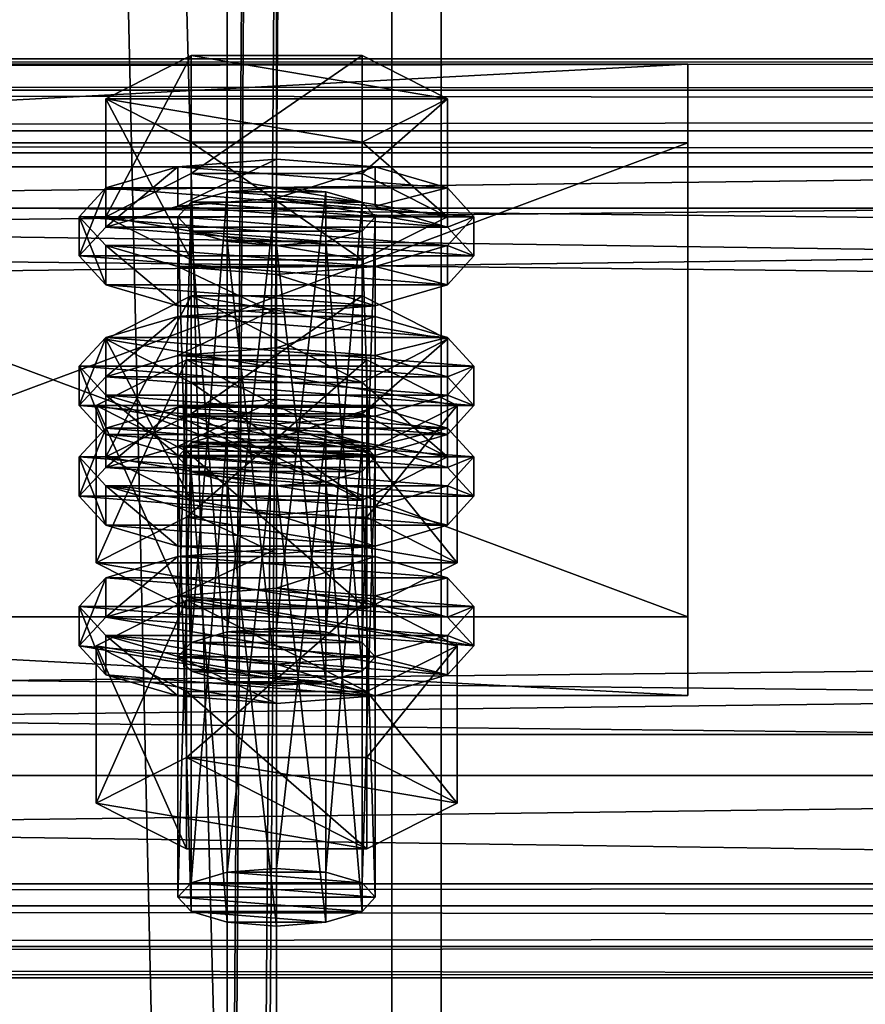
# Model space of a CAD drawing. Header units: millimetres. Extents: x 60485 to 71303, y 100 to 16900.
# Tile 422 of 656: x 68404 to 68456, y 7032 to 7091. Entities that reach past the tile are written whole.
import ezdxf

# ---------------------------------------------------------------- set-up
doc = ezdxf.new("R2010")
doc.units = ezdxf.units.MM
for name, color, linetype in [('13', 7, 'Continuous'), ('3', 7, 'Continuous'), ('4', 7, 'Continuous'), ('6', 7, 'Continuous'), ('9', 7, 'Continuous')]:
    doc.layers.add(name, color=color, linetype=linetype)

msp = doc.modelspace()

# ---------------------------------------------------------------- meshes
at = {"layer": '13', "color": 20}
mesh = msp.add_polyface(dxfattribs=at)
corners = [(68414.804, 7067.506, 5216.005), (68425.196, 7074.678, 5218.198), (68414.804, 7074.678, 5218.198), (68425.196, 7069.416, 5235.411), (68409.608, 7072.047, 5226.804), (68414, 7052.717, 5168.61), (68414.804, 7080.37, 5173.927), (68414, 7079.493, 5176.796), (68414.804, 7053.594, 5165.741), (68417, 7081.013, 5171.827), (68417, 7054.236, 5163.641), (68420, 7081.248, 5171.058), (68423, 7077.974, 5181.765), (68417, 7077.974, 5181.765), (68414.804, 7078.616, 5179.665), (68425.196, 7078.616, 5179.665), (68426, 7079.493, 5176.796), (68425.196, 7080.37, 5173.927), (68409.608, 7079.493, 5176.796), (68414.804, 7082.125, 5168.19), (68414.804, 7089.297, 5170.382), (68409.608, 7086.666, 5178.989), (68425.196, 7089.297, 5170.382), (68425.196, 7076.862, 5185.403), (68414.804, 7076.862, 5185.403), (68414.804, 7084.034, 5187.596), (68430.392, 7079.493, 5176.796), (68425.196, 7084.034, 5187.596), (68430.392, 7086.666, 5178.989), (68408, 7077.103, 5176.065), (68409.608, 7078.857, 5170.328), (68409.608, 7081.248, 5171.058), (68408, 7079.493, 5176.796), (68414, 7080.141, 5166.127), (68414, 7082.532, 5166.858), (68420, 7080.611, 5164.59), (68420, 7083.002, 5165.321), (68420, 7073.594, 5187.541), (68414, 7074.064, 5186.004), (68414, 7076.455, 5186.734), (68420, 7075.985, 5188.272), (68409.608, 7075.348, 5181.803), (68409.608, 7077.739, 5182.534), (68430.392, 7078.857, 5170.328), (68432, 7077.103, 5176.065), (68430.392, 7075.348, 5181.803), (68426, 7074.064, 5186.004), (68426, 7076.455, 5186.734), (68430.392, 7077.739, 5182.534), (68432, 7079.493, 5176.796), (68430.392, 7081.248, 5171.058), (68414, 7071.04, 5163.345), (68420, 7073.901, 5162.538), (68414, 7073.431, 5164.076), (68430.392, 7072.147, 5168.276), (68409.608, 7072.147, 5168.276), (68426, 7073.431, 5164.076)]
mesh.append_faces([[corners[k] for k in face] for face in [(0, 1, 2, 2), (5, 6, 7, 7), (8, 9, 6, 6), (10, 11, 9, 9), (18, 20, 21, 21), (19, 22, 20, 20), (24, 21, 25, 25), (23, 18, 24, 24), (21, 27, 25, 25), (29, 31, 32, 32), (30, 34, 31, 31), (33, 36, 34, 34), (37, 39, 40, 40), (38, 42, 39, 39), (41, 32, 42, 42), (51, 52, 53, 53), (56, 53, 52, 52)]], dxfattribs={"vtx0": -1, "color": 20})
mesh.append_faces([[corners[k] for k in face] for face in [(3, 4, 2, 2), (12, 13, 14, 14), (15, 14, 7, 7), (16, 7, 6, 6), (17, 6, 9, 9), (26, 19, 18, 18), (28, 21, 20, 20), (43, 35, 33, 33), (43, 33, 30, 30), (44, 30, 29, 29), (45, 29, 41, 41), (46, 41, 38, 38), (47, 39, 42, 42), (48, 42, 32, 32), (49, 32, 31, 31), (50, 31, 34, 34), (54, 55, 53, 53)]], dxfattribs={"vtx0": -1, "vtx2": -1, "vtx3": -1, "color": 20})
mesh.append_faces([[corners[k] for k in face] for face in [(18, 19, 20, 20), (23, 24, 25, 25), (24, 18, 21, 21), (29, 30, 31, 31), (30, 33, 34, 34), (33, 35, 36, 36), (37, 38, 39, 39), (38, 41, 42, 42), (41, 29, 32, 32)]], dxfattribs={"vtx2": -1, "vtx3": -1, "color": 20})
mesh = msp.add_polyface(dxfattribs=at)
corners = [(68430.392, 7072.047, 5226.804), (68414.804, 7074.678, 5218.198), (68425.196, 7074.678, 5218.198), (68420, 7054.471, 5162.872), (68423, 7081.013, 5171.827), (68420, 7081.248, 5171.058), (68423, 7054.236, 5163.641), (68425.196, 7080.37, 5173.927), (68425.196, 7053.594, 5165.741), (68426, 7079.493, 5176.796), (68417, 7077.974, 5181.765), (68423, 7077.974, 5181.765), (68420, 7077.739, 5182.534), (68414.804, 7078.616, 5179.665), (68425.196, 7078.616, 5179.665), (68414, 7079.493, 5176.796), (68414.804, 7080.37, 5173.927), (68417, 7081.013, 5171.827), (68414.804, 7082.125, 5168.19), (68425.196, 7082.125, 5168.19), (68425.196, 7089.297, 5170.382), (68430.392, 7079.493, 5176.796), (68430.392, 7086.666, 5178.989), (68425.196, 7076.862, 5185.403), (68425.196, 7084.034, 5187.596), (68414.804, 7084.034, 5187.596), (68409.608, 7079.493, 5176.796), (68409.608, 7086.666, 5178.989), (68414.804, 7089.297, 5170.382), (68420, 7080.611, 5164.59), (68426, 7080.141, 5166.127), (68426, 7082.532, 5166.858), (68420, 7083.002, 5165.321), (68430.392, 7078.857, 5170.328), (68430.392, 7081.248, 5171.058), (68432, 7077.103, 5176.065), (68432, 7079.493, 5176.796), (68430.392, 7075.348, 5181.803), (68430.392, 7077.739, 5182.534), (68426, 7074.064, 5186.004), (68426, 7076.455, 5186.734), (68420, 7073.594, 5187.541), (68420, 7075.985, 5188.272), (68409.608, 7078.857, 5170.328), (68408, 7077.103, 5176.065), (68409.608, 7075.348, 5181.803), (68414, 7074.064, 5186.004), (68414, 7076.455, 5186.734), (68409.608, 7077.739, 5182.534), (68408, 7079.493, 5176.796), (68409.608, 7081.248, 5171.058), (68414, 7082.532, 5166.858)]
mesh.append_faces([[corners[k] for k in face] for face in [(0, 1, 2, 2), (3, 4, 5, 5), (6, 7, 4, 4), (8, 9, 7, 7), (10, 11, 12, 12), (4, 17, 5, 5), (19, 22, 20, 20), (21, 24, 22, 22), (23, 25, 24, 24), (18, 21, 19, 19), (22, 28, 20, 20), (29, 31, 32, 32), (30, 34, 31, 31), (33, 36, 34, 34), (35, 38, 36, 36), (37, 40, 38, 38), (39, 42, 40, 40), (29, 33, 30, 30), (39, 46, 41, 41), (47, 40, 42, 42), (31, 51, 32, 32)]], dxfattribs={"vtx0": -1, "color": 20})
mesh.append_faces([[corners[k] for k in face] for face in [(11, 13, 14, 14), (14, 15, 9, 9), (9, 16, 7, 7), (7, 17, 4, 4), (21, 26, 23, 23), (24, 27, 22, 22), (33, 43, 35, 35), (35, 44, 37, 37), (37, 45, 39, 39), (40, 48, 38, 38), (38, 49, 36, 36), (36, 50, 34, 34), (34, 51, 31, 31)]], dxfattribs={"vtx0": -1, "vtx1": -1, "color": 20})
mesh.append_faces([[corners[k] for k in face] for face in [(18, 19, 20, 20), (19, 21, 22, 22), (21, 23, 24, 24), (29, 30, 31, 31), (30, 33, 34, 34), (33, 35, 36, 36), (35, 37, 38, 38), (37, 39, 40, 40), (39, 41, 42, 42)]], dxfattribs={"vtx2": -1, "vtx3": -1, "color": 20})
mesh = msp.add_polyface(dxfattribs=at)
corners = [(68425.196, 7065.752, 5221.743), (68414.804, 7065.752, 5221.743), (68417, 7066.394, 5219.642), (68409.608, 7064.875, 5224.612), (68414.804, 7067.506, 5216.005), (68414.804, 7074.678, 5218.198), (68409.608, 7072.047, 5226.804), (68425.196, 7062.243, 5233.218), (68414.804, 7062.243, 5233.218), (68414.804, 7069.416, 5235.411), (68425.196, 7069.416, 5235.411), (68409.608, 7064.238, 5218.143), (68414, 7065.522, 5213.942), (68414, 7067.913, 5214.673), (68409.608, 7066.629, 5218.874), (68420, 7065.992, 5212.405), (68420, 7068.383, 5213.136), (68430.392, 7066.629, 5218.874), (68426, 7067.913, 5214.673), (68414, 7052.717, 5168.61), (68414.804, 7053.594, 5165.741), (68414.804, 7080.37, 5173.927), (68417, 7054.236, 5163.641), (68417, 7081.013, 5171.827), (68420, 7054.471, 5162.872), (68420, 7081.248, 5171.058), (68420, 7050.963, 5174.348), (68417, 7077.974, 5181.765), (68420, 7077.739, 5182.534), (68417, 7051.198, 5173.579), (68414.804, 7078.616, 5179.665), (68414.804, 7051.84, 5171.479), (68414, 7079.493, 5176.796), (68409.03, 7058.439, 5170.359), (68414.515, 7070.779, 5164.198), (68409.03, 7068.002, 5173.283), (68414.515, 7061.216, 5161.274), (68425.485, 7070.779, 5164.198), (68425.485, 7065.224, 5182.368), (68414.515, 7065.224, 5182.368), (68408, 7068.002, 5173.283), (68409.608, 7069.756, 5167.545), (68409.608, 7072.147, 5168.276), (68408, 7070.392, 5174.014), (68414, 7071.04, 5163.345), (68414, 7073.431, 5164.076), (68420, 7071.51, 5161.807), (68420, 7073.901, 5162.538), (68420, 7064.493, 5184.759), (68414, 7064.963, 5183.221), (68414, 7067.354, 5183.952), (68420, 7066.884, 5185.489), (68409.608, 7066.247, 5179.021), (68409.608, 7068.638, 5179.752), (68426, 7071.04, 5163.345), (68430.392, 7069.756, 5167.545), (68432, 7068.002, 5173.283), (68430.392, 7066.247, 5179.021), (68426, 7067.354, 5183.952), (68430.392, 7068.638, 5179.752), (68432, 7070.392, 5174.014)]
mesh.append_faces([[corners[k] for k in face] for face in [(3, 5, 6, 6), (8, 6, 9, 9), (6, 10, 9, 9), (11, 13, 14, 14), (12, 16, 13, 13), (18, 13, 16, 16), (26, 27, 28, 28), (29, 30, 27, 27), (31, 32, 30, 30), (33, 34, 35, 35), (36, 37, 34, 34), (35, 38, 39, 39), (40, 42, 43, 43), (41, 45, 42, 42), (48, 50, 51, 51), (49, 53, 50, 50), (52, 43, 53, 53), (44, 54, 46, 46), (50, 58, 51, 51)]], dxfattribs={"vtx0": -1, "color": 20})
mesh.append_faces([[corners[k] for k in face] for face in [(0, 1, 2, 2), (17, 14, 13, 13), (38, 35, 34, 34), (55, 44, 41, 41), (56, 41, 40, 40), (57, 40, 52, 52), (58, 50, 53, 53), (59, 53, 43, 43), (60, 43, 42, 42)]], dxfattribs={"vtx0": -1, "vtx2": -1, "vtx3": -1, "color": 20})
mesh.append_faces([[corners[k] for k in face] for face in [(3, 4, 5, 5), (7, 8, 9, 9), (8, 3, 6, 6), (11, 12, 13, 13), (12, 15, 16, 16), (19, 20, 21, 21), (20, 22, 23, 23), (22, 24, 25, 25), (31, 19, 32, 32), (40, 41, 42, 42), (41, 44, 45, 45), (44, 46, 47, 47), (48, 49, 50, 50), (49, 52, 53, 53), (52, 40, 43, 43)]], dxfattribs={"vtx2": -1, "vtx3": -1, "color": 20})
mesh = msp.add_polyface(dxfattribs=at)
corners = [(68425.196, 7065.752, 5221.743), (68417, 7066.394, 5219.642), (68420, 7066.629, 5218.874), (68423, 7066.394, 5219.642), (68414.804, 7067.506, 5216.005), (68425.196, 7067.506, 5216.005), (68425.196, 7074.678, 5218.198), (68430.392, 7064.875, 5224.612), (68430.392, 7072.047, 5226.804), (68425.196, 7062.243, 5233.218), (68425.196, 7069.416, 5235.411), (68414.804, 7069.416, 5235.411), (68414.804, 7074.678, 5218.198), (68420, 7065.992, 5212.405), (68426, 7065.522, 5213.942), (68426, 7067.913, 5214.673), (68420, 7068.383, 5213.136), (68430.392, 7066.629, 5218.874), (68432, 7064.875, 5224.612), (68409.608, 7066.629, 5218.874), (68414, 7067.913, 5214.673), (68420, 7054.471, 5162.872), (68423, 7054.236, 5163.641), (68423, 7081.013, 5171.827), (68425.196, 7053.594, 5165.741), (68425.196, 7080.37, 5173.927), (68426, 7052.717, 5168.61), (68426, 7079.493, 5176.796), (68425.196, 7078.616, 5179.665), (68425.196, 7051.84, 5171.479), (68423, 7077.974, 5181.765), (68423, 7051.198, 5173.579), (68420, 7077.739, 5182.534), (68414.515, 7061.216, 5161.274), (68425.485, 7061.216, 5161.274), (68425.485, 7070.779, 5164.198), (68430.97, 7068.002, 5173.283), (68425.485, 7065.224, 5182.368), (68414.515, 7070.779, 5164.198), (68420, 7071.51, 5161.807), (68426, 7071.04, 5163.345), (68426, 7073.431, 5164.076), (68420, 7073.901, 5162.538), (68430.392, 7069.756, 5167.545), (68430.392, 7072.147, 5168.276), (68432, 7068.002, 5173.283), (68432, 7070.392, 5174.014), (68430.392, 7066.247, 5179.021), (68430.392, 7068.638, 5179.752), (68426, 7064.963, 5183.221), (68426, 7067.354, 5183.952), (68420, 7066.884, 5185.489), (68414, 7071.04, 5163.345), (68409.608, 7069.756, 5167.545), (68408, 7068.002, 5173.283), (68409.608, 7068.638, 5179.752), (68408, 7070.392, 5174.014), (68409.608, 7072.147, 5168.276), (68414, 7073.431, 5164.076)]
mesh.append_faces([[corners[k] for k in face] for face in [(0, 2, 3, 3), (5, 8, 6, 6), (7, 10, 8, 8), (9, 11, 10, 10), (4, 7, 5, 5), (13, 15, 16, 16), (14, 17, 15, 15), (26, 28, 27, 27), (29, 30, 28, 28), (31, 32, 30, 30), (34, 36, 35, 35), (36, 38, 35, 35), (39, 41, 42, 42), (40, 44, 41, 41), (43, 46, 44, 44), (45, 48, 46, 46), (47, 50, 48, 48), (49, 51, 50, 50)]], dxfattribs={"vtx0": -1, "color": 20})
mesh.append_faces([[corners[k] for k in face] for face in [(10, 12, 8, 8), (18, 19, 17, 17), (17, 20, 15, 15), (37, 38, 36, 36), (40, 52, 43, 43), (43, 53, 45, 45), (45, 54, 47, 47), (50, 55, 48, 48), (48, 56, 46, 46), (46, 57, 44, 44), (44, 58, 41, 41)]], dxfattribs={"vtx0": -1, "vtx1": -1, "color": 20})
mesh.append_faces([[corners[k] for k in face] for face in [(0, 1, 2, 2)]], dxfattribs={"vtx0": -1, "vtx2": -1, "vtx3": -1, "color": 20})
mesh.append_faces([[corners[k] for k in face] for face in [(4, 5, 6, 6), (5, 7, 8, 8), (7, 9, 10, 10), (13, 14, 15, 15), (21, 22, 23, 23), (22, 24, 25, 25), (24, 26, 27, 27), (33, 34, 35, 35), (39, 40, 41, 41), (40, 43, 44, 44), (43, 45, 46, 46), (45, 47, 48, 48), (47, 49, 50, 50)]], dxfattribs={"vtx2": -1, "vtx3": -1, "color": 20})
mesh = msp.add_polyface(dxfattribs=at)
corners = [(68414, 7038.098, 5216.425), (68414.804, 7065.752, 5221.743), (68414, 7064.875, 5224.612), (68414.804, 7038.975, 5213.556), (68417, 7066.394, 5219.642), (68417, 7039.617, 5211.456), (68420, 7066.629, 5218.874), (68417, 7036.579, 5221.394), (68414.804, 7063.998, 5227.48), (68417, 7063.356, 5229.581), (68414.804, 7037.221, 5219.294), (68420, 7063.121, 5230.349), (68425.196, 7063.998, 5227.48), (68426, 7064.875, 5224.612), (68425.196, 7062.243, 5233.218), (68414.804, 7067.506, 5216.005), (68409.608, 7064.875, 5224.612), (68414.804, 7062.243, 5233.218), (68408, 7062.484, 5223.881), (68409.608, 7064.238, 5218.143), (68409.608, 7066.629, 5218.874), (68408, 7064.875, 5224.612), (68420, 7058.976, 5235.356), (68414, 7059.446, 5233.819), (68414, 7061.836, 5234.55), (68420, 7061.366, 5236.087), (68409.608, 7060.73, 5229.618), (68409.608, 7063.121, 5230.349), (68414, 7065.522, 5213.942), (68426, 7065.522, 5213.942), (68420, 7065.992, 5212.405), (68430.392, 7064.238, 5218.143), (68432, 7062.484, 5223.881), (68430.392, 7060.73, 5229.618), (68426, 7059.446, 5233.819), (68430.392, 7063.121, 5230.349), (68432, 7064.875, 5224.612), (68409.608, 7055.137, 5215.36), (68414, 7056.421, 5211.16), (68414, 7058.812, 5211.891), (68409.608, 7057.528, 5216.091), (68420, 7056.892, 5209.622), (68420, 7059.282, 5210.353), (68432, 7055.774, 5221.829), (68408, 7055.774, 5221.829), (68430.392, 7057.528, 5216.091), (68426, 7058.812, 5211.891), (68420, 7050.963, 5174.348), (68417, 7051.198, 5173.579), (68417, 7077.974, 5181.765), (68414.804, 7051.84, 5171.479), (68414.804, 7078.616, 5179.665), (68409.03, 7058.439, 5170.359), (68414.515, 7061.216, 5161.274), (68414.515, 7070.779, 5164.198), (68425.485, 7055.661, 5179.444), (68414.515, 7055.661, 5179.444), (68414.515, 7065.224, 5182.368), (68409.03, 7068.002, 5173.283), (68430.97, 7058.439, 5170.359), (68426, 7064.963, 5183.221), (68409.608, 7066.247, 5179.021), (68414, 7064.963, 5183.221), (68420, 7064.493, 5184.759)]
mesh.append_faces([[corners[k] for k in face] for face in [(0, 1, 2, 2), (3, 4, 1, 1), (5, 6, 4, 4), (7, 8, 9, 9), (10, 2, 8, 8), (8, 11, 9, 9), (14, 16, 17, 17), (18, 20, 21, 21), (22, 24, 25, 25), (23, 27, 24, 24), (26, 21, 27, 27), (28, 29, 30, 30), (34, 23, 22, 22), (27, 25, 24, 24), (37, 39, 40, 40), (38, 42, 39, 39), (46, 39, 42, 42), (56, 58, 57, 57), (60, 62, 63, 63)]], dxfattribs={"vtx0": -1, "color": 20})
mesh.append_faces([[corners[k] for k in face] for face in [(12, 8, 2, 2), (13, 2, 1, 1), (14, 15, 16, 16), (31, 28, 19, 19), (32, 19, 18, 18), (33, 18, 26, 26), (34, 26, 23, 23), (35, 27, 21, 21), (36, 21, 20, 20), (43, 44, 40, 40), (45, 40, 39, 39), (59, 53, 52, 52), (60, 61, 62, 62)]], dxfattribs={"vtx0": -1, "vtx2": -1, "vtx3": -1, "color": 20})
mesh.append_faces([[corners[k] for k in face] for face in [(18, 19, 20, 20), (22, 23, 24, 24), (23, 26, 27, 27), (26, 18, 21, 21), (37, 38, 39, 39), (38, 41, 42, 42), (47, 48, 49, 49), (48, 50, 51, 51), (52, 53, 54, 54), (55, 56, 57, 57), (56, 52, 58, 58)]], dxfattribs={"vtx2": -1, "vtx3": -1, "color": 20})
mesh = msp.add_polyface(dxfattribs=at)
corners = [(68420, 7039.852, 5210.687), (68423, 7066.394, 5219.642), (68420, 7066.629, 5218.874), (68423, 7039.617, 5211.456), (68425.196, 7065.752, 5221.743), (68425.196, 7038.975, 5213.556), (68426, 7064.875, 5224.612), (68426, 7038.098, 5216.425), (68425.196, 7063.998, 5227.48), (68425.196, 7037.221, 5219.294), (68423, 7063.356, 5229.581), (68420, 7063.121, 5230.349), (68414.804, 7063.998, 5227.48), (68414, 7064.875, 5224.612), (68414.804, 7065.752, 5221.743), (68430.392, 7064.875, 5224.612), (68414.804, 7067.506, 5216.005), (68425.196, 7062.243, 5233.218), (68426, 7065.522, 5213.942), (68430.392, 7064.238, 5218.143), (68430.392, 7066.629, 5218.874), (68432, 7062.484, 5223.881), (68432, 7064.875, 5224.612), (68430.392, 7060.73, 5229.618), (68430.392, 7063.121, 5230.349), (68426, 7059.446, 5233.819), (68426, 7061.836, 5234.55), (68420, 7058.976, 5235.356), (68420, 7061.366, 5236.087), (68414, 7065.522, 5213.942), (68409.608, 7064.238, 5218.143), (68408, 7062.484, 5223.881), (68409.608, 7060.73, 5229.618), (68409.608, 7063.121, 5230.349), (68408, 7064.875, 5224.612), (68420, 7056.892, 5209.622), (68426, 7056.421, 5211.16), (68426, 7058.812, 5211.891), (68420, 7059.282, 5210.353), (68430.392, 7055.137, 5215.36), (68430.392, 7057.528, 5216.091), (68432, 7055.774, 5221.829), (68409.608, 7057.528, 5216.091), (68414, 7058.812, 5211.891), (68426, 7052.717, 5168.61), (68425.196, 7051.84, 5171.479), (68425.196, 7078.616, 5179.665), (68423, 7051.198, 5173.579), (68423, 7077.974, 5181.765), (68420, 7050.963, 5174.348), (68420, 7077.739, 5182.534), (68425.485, 7061.216, 5161.274), (68430.97, 7058.439, 5170.359), (68430.97, 7068.002, 5173.283), (68425.485, 7055.661, 5179.444), (68425.485, 7065.224, 5182.368), (68414.515, 7065.224, 5182.368), (68414.515, 7061.216, 5161.274), (68409.03, 7058.439, 5170.359), (68426, 7064.963, 5183.221), (68420, 7064.493, 5184.759), (68420, 7066.884, 5185.489), (68430.392, 7066.247, 5179.021), (68409.608, 7066.247, 5179.021)]
mesh.append_faces([[corners[k] for k in face] for face in [(0, 1, 2, 2), (3, 4, 1, 1), (5, 6, 4, 4), (7, 8, 6, 6), (9, 10, 8, 8), (19, 22, 20, 20), (21, 24, 22, 22), (23, 26, 24, 24), (25, 28, 26, 26), (35, 37, 38, 38), (36, 40, 37, 37), (52, 55, 53, 53), (54, 56, 55, 55), (57, 52, 51, 51)]], dxfattribs={"vtx0": -1, "color": 20})
mesh.append_faces([[corners[k] for k in face] for face in [(11, 12, 10, 10), (10, 12, 8, 8), (8, 13, 6, 6), (6, 14, 4, 4), (15, 16, 17, 17), (18, 29, 19, 19), (19, 30, 21, 21), (21, 31, 23, 23), (23, 32, 25, 25), (28, 33, 26, 26), (26, 33, 24, 24), (24, 34, 22, 22), (41, 42, 40, 40), (40, 43, 37, 37), (52, 58, 54, 54), (62, 63, 59, 59)]], dxfattribs={"vtx0": -1, "vtx1": -1, "color": 20})
mesh.append_faces([[corners[k] for k in face] for face in [(18, 19, 20, 20), (19, 21, 22, 22), (21, 23, 24, 24), (23, 25, 26, 26), (25, 27, 28, 28), (35, 36, 37, 37), (36, 39, 40, 40), (44, 45, 46, 46), (45, 47, 48, 48), (47, 49, 50, 50), (51, 52, 53, 53), (52, 54, 55, 55), (59, 60, 61, 61)]], dxfattribs={"vtx2": -1, "vtx3": -1, "color": 20})
mesh = msp.add_polyface(dxfattribs=at)
corners = [(68414, 7038.098, 5216.425), (68414.804, 7038.975, 5213.556), (68414.804, 7065.752, 5221.743), (68417, 7039.617, 5211.456), (68417, 7066.394, 5219.642), (68420, 7039.852, 5210.687), (68420, 7066.629, 5218.874), (68420, 7036.344, 5222.163), (68417, 7036.579, 5221.394), (68417, 7063.356, 5229.581), (68420, 7063.121, 5230.349), (68414.804, 7037.221, 5219.294), (68414.804, 7063.998, 5227.48), (68414, 7064.875, 5224.612), (68425.196, 7038.975, 5213.556), (68426, 7038.098, 5216.425), (68425.196, 7037.221, 5219.294), (68423, 7036.579, 5221.394), (68409.03, 7043.82, 5218.174), (68414.515, 7046.598, 5209.09), (68414.515, 7056.161, 5212.013), (68409.03, 7053.383, 5221.098), (68425.485, 7056.161, 5212.013), (68425.485, 7041.042, 5227.259), (68414.515, 7041.042, 5227.259), (68414.515, 7050.606, 5230.183), (68425.485, 7050.606, 5230.183), (68408, 7053.383, 5221.098), (68409.608, 7055.137, 5215.36), (68409.608, 7057.528, 5216.091), (68408, 7055.774, 5221.829), (68420, 7049.875, 5232.574), (68414, 7050.345, 5231.036), (68414, 7052.735, 5231.767), (68420, 7052.265, 5233.305), (68409.608, 7051.629, 5226.836), (68409.608, 7054.02, 5227.567), (68430.392, 7055.137, 5215.36), (68420, 7056.892, 5209.622), (68414, 7056.421, 5211.16), (68432, 7053.383, 5221.098), (68430.392, 7051.629, 5226.836), (68426, 7050.345, 5231.036), (68430.392, 7054.02, 5227.567), (68425.196, 7053.594, 5165.741), (68417, 7054.236, 5163.641), (68414.804, 7053.594, 5165.741), (68426, 7052.717, 5168.61), (68414, 7052.717, 5168.61), (68425.196, 7051.84, 5171.479), (68414.804, 7051.84, 5171.479), (68423, 7051.198, 5173.579), (68417, 7051.198, 5173.579), (68425.485, 7055.661, 5179.444), (68409.03, 7058.439, 5170.359), (68414.515, 7055.661, 5179.444)]
mesh.append_faces([[corners[k] for k in face] for face in [(7, 9, 10, 10), (17, 8, 7, 7), (18, 20, 21, 21), (19, 22, 20, 20), (24, 21, 25, 25), (23, 18, 24, 24), (21, 26, 25, 25), (27, 29, 30, 30), (31, 33, 34, 34), (32, 36, 33, 33), (35, 30, 36, 36), (31, 35, 32, 32), (36, 34, 33, 33), (53, 54, 55, 55)]], dxfattribs={"vtx0": -1, "color": 20})
mesh.append_faces([[corners[k] for k in face] for face in [(42, 35, 31, 31)]], dxfattribs={"vtx0": -1, "vtx1": -1, "color": 20})
mesh.append_faces([[corners[k] for k in face] for face in [(14, 3, 1, 1), (15, 1, 0, 0), (16, 0, 11, 11), (17, 11, 8, 8), (23, 19, 18, 18), (26, 21, 20, 20), (37, 38, 39, 39), (40, 39, 28, 28), (41, 28, 27, 27), (42, 27, 35, 35), (43, 36, 30, 30), (44, 45, 46, 46), (47, 46, 48, 48), (49, 48, 50, 50), (51, 50, 52, 52)]], dxfattribs={"vtx0": -1, "vtx2": -1, "vtx3": -1, "color": 20})
mesh.append_faces([[corners[k] for k in face] for face in [(0, 1, 2, 2), (1, 3, 4, 4), (3, 5, 6, 6), (7, 8, 9, 9), (8, 11, 12, 12), (11, 0, 13, 13), (18, 19, 20, 20), (23, 24, 25, 25), (24, 18, 21, 21), (27, 28, 29, 29), (31, 32, 33, 33), (32, 35, 36, 36), (35, 27, 30, 30)]], dxfattribs={"vtx2": -1, "vtx3": -1, "color": 20})
mesh = msp.add_polyface(dxfattribs=at)
corners = [(68420, 7039.852, 5210.687), (68423, 7039.617, 5211.456), (68423, 7066.394, 5219.642), (68425.196, 7038.975, 5213.556), (68425.196, 7065.752, 5221.743), (68426, 7038.098, 5216.425), (68426, 7064.875, 5224.612), (68425.196, 7037.221, 5219.294), (68425.196, 7063.998, 5227.48), (68423, 7036.579, 5221.394), (68423, 7063.356, 5229.581), (68420, 7036.344, 5222.163), (68420, 7063.121, 5230.349), (68417, 7039.617, 5211.456), (68414.804, 7038.975, 5213.556), (68414, 7038.098, 5216.425), (68414.804, 7037.221, 5219.294), (68414.515, 7046.598, 5209.09), (68425.485, 7046.598, 5209.09), (68425.485, 7056.161, 5212.013), (68430.97, 7043.82, 5218.174), (68430.97, 7053.383, 5221.098), (68425.485, 7041.042, 5227.259), (68425.485, 7050.606, 5230.183), (68414.515, 7050.606, 5230.183), (68414.515, 7056.161, 5212.013), (68430.392, 7055.137, 5215.36), (68432, 7053.383, 5221.098), (68432, 7055.774, 5221.829), (68430.392, 7057.528, 5216.091), (68430.392, 7051.629, 5226.836), (68430.392, 7054.02, 5227.567), (68426, 7050.345, 5231.036), (68426, 7052.735, 5231.767), (68420, 7049.875, 5232.574), (68420, 7052.265, 5233.305), (68420, 7056.892, 5209.622), (68426, 7056.421, 5211.16), (68414, 7056.421, 5211.16), (68409.608, 7055.137, 5215.36), (68408, 7053.383, 5221.098), (68409.608, 7054.02, 5227.567), (68408, 7055.774, 5221.829), (68417, 7054.236, 5163.641), (68423, 7054.236, 5163.641), (68420, 7054.471, 5162.872), (68425.196, 7053.594, 5165.741), (68414.804, 7053.594, 5165.741), (68426, 7052.717, 5168.61), (68414, 7052.717, 5168.61), (68425.196, 7051.84, 5171.479), (68414.804, 7051.84, 5171.479), (68423, 7051.198, 5173.579), (68417, 7051.198, 5173.579), (68420, 7050.963, 5174.348)]
mesh.append_faces([[corners[k] for k in face] for face in [(9, 12, 10, 10), (13, 1, 0, 0), (18, 21, 19, 19), (20, 23, 21, 21), (22, 24, 23, 23), (17, 20, 18, 18), (21, 25, 19, 19), (26, 28, 29, 29), (27, 31, 28, 28), (30, 33, 31, 31), (32, 35, 33, 33), (36, 26, 37, 37), (43, 44, 45, 45), (52, 53, 54, 54)]], dxfattribs={"vtx0": -1, "color": 20})
mesh.append_faces([[corners[k] for k in face] for face in [(1, 13, 3, 3), (3, 14, 5, 5), (5, 15, 7, 7), (7, 16, 9, 9), (20, 17, 22, 22), (23, 25, 21, 21), (26, 38, 27, 27), (27, 39, 30, 30), (30, 40, 32, 32), (35, 41, 33, 33), (33, 41, 31, 31), (31, 42, 28, 28), (44, 43, 46, 46), (46, 47, 48, 48), (48, 49, 50, 50), (50, 51, 52, 52)]], dxfattribs={"vtx0": -1, "vtx1": -1, "color": 20})
mesh.append_faces([[corners[k] for k in face] for face in [(0, 1, 2, 2), (1, 3, 4, 4), (3, 5, 6, 6), (5, 7, 8, 8), (7, 9, 10, 10), (9, 11, 12, 12), (17, 18, 19, 19), (18, 20, 21, 21), (20, 22, 23, 23), (26, 27, 28, 28), (27, 30, 31, 31), (30, 32, 33, 33), (32, 34, 35, 35)]], dxfattribs={"vtx2": -1, "vtx3": -1, "color": 20})
at = {"layer": '3', "color": 91}
mesh = msp.add_polyface(dxfattribs=at)
corners = [(68370, 8485, 5564.7), (68430, 8485, 5564.7), (68430, 145.041, 3014.919), (68370, 145.041, 3014.919), (68370, 271.84, 2970.03), (68430, 271.84, 2970.03), (68430, 8485, 5481.045), (68370, 8485, 5481.045), (68370, 145.041, 2970.03), (68427, 8485, 5484.182), (68373, 8485, 5484.182), (68373, 8485, 5561.563), (68427, 8485, 5561.563), (68373, 145.041, 3011.782), (68427, 145.041, 3011.782), (68373, 261.579, 2970.03), (68373, 145.041, 2970.03), (68427, 261.579, 2970.03), (68427, 145.041, 2970.03), (68430, 145.041, 2970.03)]
mesh.append_faces([[corners[k] for k in face] for face in [(0, 2, 3, 3), (4, 6, 7, 7), (4, 3, 8, 8), (0, 4, 7, 7), (12, 13, 14, 14), (15, 11, 10, 10), (13, 15, 16, 16), (17, 10, 9, 9), (17, 14, 18, 18), (12, 17, 9, 9), (8, 13, 16, 16), (18, 2, 19, 19), (5, 1, 6, 6), (2, 5, 19, 19), (5, 18, 19, 19), (15, 8, 16, 16)]], dxfattribs={"vtx0": -1, "color": 91})
mesh.append_faces([[corners[k] for k in face] for face in [(3, 4, 0, 0), (0, 11, 1, 1), (11, 7, 10, 10), (10, 7, 9, 9), (1, 12, 6, 6), (12, 1, 11, 11), (6, 9, 7, 7), (11, 15, 13, 13), (14, 17, 12, 12), (2, 14, 3, 3), (3, 13, 8, 8), (1, 5, 2, 2), (18, 5, 17, 17), (17, 5, 15, 15), (8, 15, 4, 4), (4, 15, 5, 5)]], dxfattribs={"vtx0": -1, "vtx1": -1, "color": 91})
mesh.append_faces([[corners[k] for k in face] for face in [(11, 0, 7, 7), (6, 12, 9, 9), (2, 18, 14, 14), (3, 14, 13, 13)]], dxfattribs={"vtx0": -1, "vtx2": -1, "vtx3": -1, "color": 91})
mesh.append_faces([[corners[k] for k in face] for face in [(0, 1, 2, 2), (4, 5, 6, 6), (12, 11, 13, 13), (17, 15, 10, 10)]], dxfattribs={"vtx2": -1, "vtx3": -1, "color": 91})
mesh = msp.add_polyface(dxfattribs=at)
corners = [(68445, 7083.985, 5136.451), (68355, 7083.985, 5136.451), (68355, 7050.363, 5246.427), (68445, 7050.363, 5246.427), (68355, 7088.767, 5137.913), (68355, 7055.144, 5247.888), (68445, 7088.767, 5137.913), (68445, 7055.144, 5247.888)]
mesh.append_faces([[corners[k] for k in face] for face in [(0, 2, 3, 3), (1, 5, 2, 2), (4, 7, 5, 5), (6, 3, 7, 7), (1, 6, 4, 4), (3, 5, 7, 7)]], dxfattribs={"vtx0": -1, "color": 91})
mesh.append_faces([[corners[k] for k in face] for face in [(0, 1, 2, 2), (1, 4, 5, 5), (4, 6, 7, 7), (6, 0, 3, 3), (1, 0, 6, 6), (3, 2, 5, 5)]], dxfattribs={"vtx2": -1, "vtx3": -1, "color": 91})
at = {"layer": '4', "color": 171}
mesh = msp.add_polyface(dxfattribs=at)
corners = [(68417, 6827.199, 4974.204), (68383, 6827.199, 4974.204), (68383, 8327.739, 3030.03), (68417, 8327.739, 3030.03), (68383, 6882.39, 4991.078), (68383, 8395.952, 3030.03), (68417, 6882.39, 4991.078), (68417, 8395.952, 3030.03), (68420, 6824.133, 4973.267), (68420, 6885.456, 4992.015), (68420, 8399.742, 3030.03), (68420, 8323.949, 3030.03), (68380, 6885.456, 4992.015), (68380, 8399.742, 3030.03), (68380, 6824.133, 4973.267), (68380, 8323.949, 3030.03)]
mesh.append_faces([[corners[k] for k in face] for face in [(0, 2, 3, 3), (1, 5, 2, 2), (4, 7, 5, 5), (6, 3, 7, 7), (8, 10, 11, 11), (9, 13, 10, 10), (12, 15, 13, 13), (14, 11, 15, 15)]], dxfattribs={"vtx0": -1, "color": 171})
mesh.append_faces([[corners[k] for k in face] for face in [(9, 6, 12, 12), (6, 8, 0, 0), (0, 8, 1, 1), (12, 4, 14, 14), (4, 12, 6, 6), (14, 1, 8, 8), (11, 3, 15, 15), (3, 10, 7, 7), (7, 10, 5, 5), (15, 2, 13, 13), (2, 15, 3, 3), (13, 5, 10, 10)]], dxfattribs={"vtx0": -1, "vtx1": -1, "color": 171})
mesh.append_faces([[corners[k] for k in face] for face in [(6, 9, 8, 8), (14, 4, 1, 1), (3, 11, 10, 10), (13, 2, 5, 5)]], dxfattribs={"vtx0": -1, "vtx2": -1, "vtx3": -1, "color": 171})
mesh.append_faces([[corners[k] for k in face] for face in [(0, 1, 2, 2), (1, 4, 5, 5), (4, 6, 7, 7), (6, 0, 3, 3), (8, 9, 10, 10), (9, 12, 13, 13), (12, 14, 15, 15), (14, 8, 11, 11)]], dxfattribs={"vtx2": -1, "vtx3": -1, "color": 171})
at = {"layer": '6', "color": 2}
mesh = msp.add_polyface(dxfattribs=at)
corners = [(68373, 8445, 2973.03), (68427, 8445, 2973.03), (68427, 281.652, 2973.03), (68373, 281.652, 2973.03), (68427, 8445, 3027.03), (68427, 458.279, 3027.03), (68373, 8445, 3027.03), (68373, 458.279, 3027.03), (68370, 8445, 2970.03), (68370, 8445, 3030.03), (68370, 468.091, 3030.03), (68370, 271.84, 2970.03), (68430, 8445, 3030.03), (68430, 468.091, 3030.03), (68430, 8445, 2970.03), (68430, 271.84, 2970.03)]
mesh.append_faces([[corners[k] for k in face] for face in [(0, 2, 3, 3), (1, 5, 2, 2), (4, 7, 5, 5), (6, 3, 7, 7), (8, 10, 11, 11), (9, 13, 10, 10), (12, 15, 13, 13), (14, 11, 15, 15)]], dxfattribs={"vtx0": -1, "color": 2})
mesh.append_faces([[corners[k] for k in face] for face in [(9, 6, 12, 12), (6, 8, 0, 0), (0, 8, 1, 1), (12, 4, 14, 14), (4, 12, 6, 6), (14, 1, 8, 8), (11, 3, 15, 15), (3, 10, 7, 7), (7, 10, 5, 5), (15, 2, 13, 13), (2, 15, 3, 3), (13, 5, 10, 10)]], dxfattribs={"vtx0": -1, "vtx1": -1, "color": 2})
mesh.append_faces([[corners[k] for k in face] for face in [(6, 9, 8, 8), (14, 4, 1, 1), (3, 11, 10, 10), (13, 2, 5, 5)]], dxfattribs={"vtx0": -1, "vtx2": -1, "vtx3": -1, "color": 2})
mesh.append_faces([[corners[k] for k in face] for face in [(0, 1, 2, 2), (1, 4, 5, 5), (4, 6, 7, 7), (6, 0, 3, 3), (8, 9, 10, 10), (9, 12, 13, 13), (12, 14, 15, 15), (14, 8, 11, 11)]], dxfattribs={"vtx2": -1, "vtx3": -1, "color": 2})
at = {"layer": '9', "color": 243}
mesh = msp.add_polyface(dxfattribs=at)
corners = [(68700, 7037.573, 5127.488), (68700, 7082.517, 5141.236), (65500, 7082.517, 5141.236), (65500, 7037.573, 5127.488), (68700, 7048.002, 5254.075), (65500, 7048.002, 5254.075), (68700, 7083.384, 5264.898), (65500, 7083.384, 5264.898), (68700, 7087.186, 5252.466), (65500, 7087.186, 5252.466), (68700, 7089.099, 5253.051), (65500, 7089.099, 5253.051), (68700, 7084.711, 5267.395), (65500, 7084.711, 5267.395), (68700, 7045.504, 5255.403), (65500, 7045.504, 5255.403), (68700, 7080.02, 5142.564), (65500, 7080.02, 5142.564), (68700, 7038.9, 5129.986), (65500, 7038.9, 5129.986), (68700, 7035.098, 5142.417), (65500, 7035.098, 5142.417), (68700, 7033.185, 5141.832), (65500, 7033.185, 5141.832)]
mesh.append_faces([[corners[k] for k in face] for face in [(0, 2, 3, 3), (1, 5, 2, 2), (4, 7, 5, 5), (6, 9, 7, 7), (8, 11, 9, 9), (10, 13, 11, 11), (12, 15, 13, 13), (14, 17, 15, 15), (16, 19, 17, 17), (18, 21, 19, 19), (20, 23, 21, 21), (22, 3, 23, 23), (20, 0, 22, 22), (8, 12, 10, 10), (11, 7, 9, 9)]], dxfattribs={"vtx0": -1, "color": 243})
mesh.append_faces([[corners[k] for k in face] for face in [(1, 16, 4, 4), (16, 0, 18, 18), (18, 0, 20, 20), (12, 6, 14, 14), (14, 4, 16, 16), (3, 19, 23, 23), (19, 2, 17, 17), (17, 2, 15, 15), (15, 5, 13, 13), (13, 7, 11, 11)]], dxfattribs={"vtx0": -1, "vtx1": -1, "color": 243})
mesh.append_faces([[corners[k] for k in face] for face in [(16, 1, 0, 0), (12, 8, 6, 6), (14, 6, 4, 4), (19, 3, 2, 2), (15, 2, 5, 5), (13, 5, 7, 7)]], dxfattribs={"vtx0": -1, "vtx2": -1, "vtx3": -1, "color": 243})
mesh.append_faces([[corners[k] for k in face] for face in [(21, 23, 19, 19)]], dxfattribs={"vtx1": -1, "color": 243})
mesh.append_faces([[corners[k] for k in face] for face in [(0, 1, 2, 2), (1, 4, 5, 5), (4, 6, 7, 7), (6, 8, 9, 9), (8, 10, 11, 11), (10, 12, 13, 13), (12, 14, 15, 15), (14, 16, 17, 17), (16, 18, 19, 19), (18, 20, 21, 21), (20, 22, 23, 23), (22, 0, 3, 3)]], dxfattribs={"vtx2": -1, "vtx3": -1, "color": 243})
mesh = msp.add_polyface(dxfattribs=at)
corners = [(71300, 7037.573, 5127.488), (71300, 7082.517, 5141.236), (68100, 7082.517, 5141.236), (68100, 7037.573, 5127.488), (71300, 7048.002, 5254.075), (68100, 7048.002, 5254.075), (71300, 7083.384, 5264.898), (68100, 7083.384, 5264.898), (71300, 7087.186, 5252.466), (68100, 7087.186, 5252.466), (71300, 7089.099, 5253.051), (68100, 7089.099, 5253.051), (71300, 7084.711, 5267.395), (68100, 7084.711, 5267.395), (71300, 7045.504, 5255.403), (68100, 7045.504, 5255.403), (71300, 7080.02, 5142.564), (68100, 7080.02, 5142.564), (71300, 7038.9, 5129.986), (68100, 7038.9, 5129.986), (71300, 7035.098, 5142.417), (68100, 7035.098, 5142.417), (71300, 7033.185, 5141.832), (68100, 7033.185, 5141.832)]
mesh.append_faces([[corners[k] for k in face] for face in [(0, 2, 3, 3), (1, 5, 2, 2), (4, 7, 5, 5), (6, 9, 7, 7), (8, 11, 9, 9), (10, 13, 11, 11), (12, 15, 13, 13), (14, 17, 15, 15), (16, 19, 17, 17), (18, 21, 19, 19), (20, 23, 21, 21), (22, 3, 23, 23), (8, 12, 10, 10), (20, 0, 22, 22), (11, 7, 9, 9)]], dxfattribs={"vtx0": -1, "color": 243})
mesh.append_faces([[corners[k] for k in face] for face in [(14, 1, 16, 16), (16, 0, 18, 18), (18, 0, 20, 20), (3, 19, 23, 23), (19, 2, 17, 17), (17, 2, 15, 15), (15, 5, 13, 13), (13, 7, 11, 11)]], dxfattribs={"vtx0": -1, "vtx1": -1, "color": 243})
mesh.append_faces([[corners[k] for k in face] for face in [(12, 8, 6, 6), (6, 14, 12, 12), (14, 6, 4, 4), (14, 4, 1, 1), (16, 1, 0, 0), (19, 3, 2, 2), (15, 2, 5, 5), (13, 5, 7, 7)]], dxfattribs={"vtx0": -1, "vtx2": -1, "vtx3": -1, "color": 243})
mesh.append_faces([[corners[k] for k in face] for face in [(21, 23, 19, 19)]], dxfattribs={"vtx1": -1, "color": 243})
mesh.append_faces([[corners[k] for k in face] for face in [(0, 1, 2, 2), (1, 4, 5, 5), (4, 6, 7, 7), (6, 8, 9, 9), (8, 10, 11, 11), (10, 12, 13, 13), (12, 14, 15, 15), (14, 16, 17, 17), (16, 18, 19, 19), (18, 20, 21, 21), (20, 22, 23, 23), (22, 0, 3, 3)]], dxfattribs={"vtx2": -1, "vtx3": -1, "color": 243})

doc.saveas('drawing.dxf')
